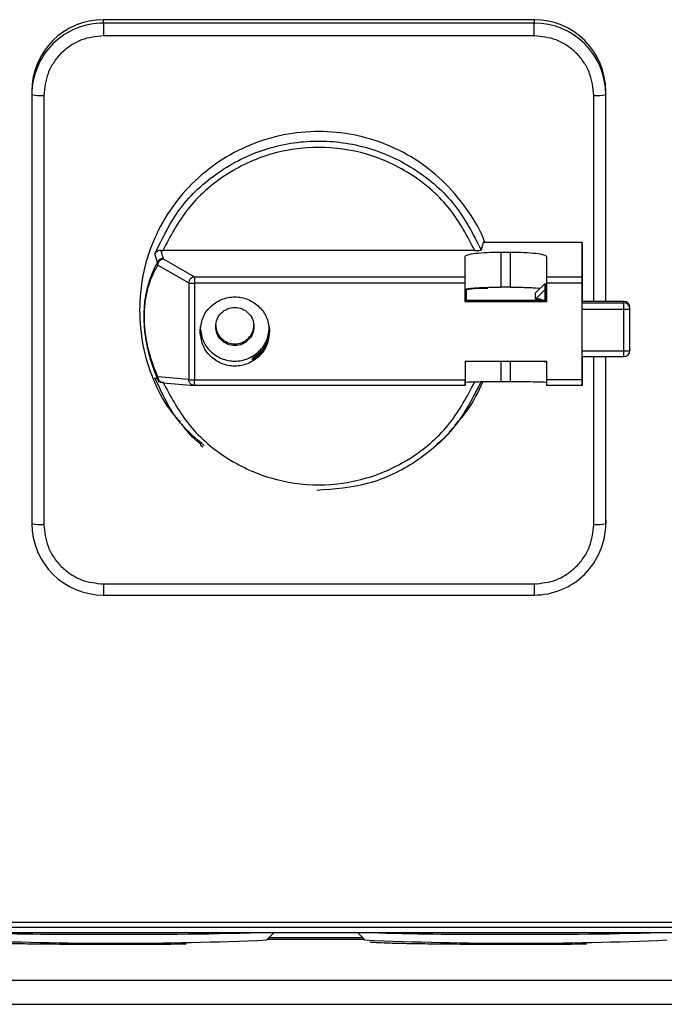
# Model space of a CAD drawing. Header units: inches. Extents: x 170 to 312, y 215 to 248.
# Tile 748 of 987: x 280.3921 to 280.4628, y 241.9181 to 242.0262. Entities that reach past the tile are written whole.
import ezdxf

# ---------------------------------------------------------------- set-up
doc = ezdxf.new("R2010")
doc.units = ezdxf.units.IN
doc.header["$LTSCALE"] = 0.25
doc.header["$MEASUREMENT"] = 0
doc.layers.add('MOTOR RH', color=7, linetype='Continuous')

msp = doc.modelspace()

# ---------------------------------------------------------------- linework, layer by layer
at = {"layer": 'MOTOR RH'}
for p, q in [((280.4012595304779, 242.0258700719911), (280.4012597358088, 242.02623557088)), ((280.4485036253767, 242.0258699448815), (280.4012595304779, 242.0258700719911)), ((280.4485038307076, 242.0262354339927), (280.4012597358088, 242.02623557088)), ((280.4485038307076, 242.0262354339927), (280.4485036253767, 242.0258699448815)), ((280.4485035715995, 242.0244694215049), (280.4012594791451, 242.0244695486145)), ((280.3933857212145, 242.0183806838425), (280.3933855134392, 242.0180151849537)), ((280.3933855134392, 242.0180151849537), (280.3933855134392, 241.970885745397)), ((280.456377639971, 242.0180150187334), (280.4563778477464, 242.0183805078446)), ((280.4563778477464, 241.9952867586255), (280.4563778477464, 242.0183805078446)), ((280.3946977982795, 242.0179238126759), (280.3946977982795, 241.9707943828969)), ((280.4550652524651, 241.9952867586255), (280.4550652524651, 242.0179236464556)), ((280.4429299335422, 242.0017539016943), (280.4426986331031, 242.0009498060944)), ((280.4537927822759, 242.0017538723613), (280.4429299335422, 242.0017539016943)), ((280.4537915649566, 241.9979900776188), (280.4537927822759, 242.0017538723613)), ((280.4537927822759, 242.0017538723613), (280.4537927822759, 241.9952867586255)), ((280.4075312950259, 242.0008783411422), (280.4077944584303, 241.9999984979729)), ((280.4075312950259, 242.0008783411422), (280.4077594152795, 242.000874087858)), ((280.442002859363, 242.0008739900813), (280.4077594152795, 242.000874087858)), ((280.4448685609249, 242.0007140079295), (280.4459184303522, 242.0007139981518)), ((280.4448685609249, 242.0007140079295), (280.4448685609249, 241.9968551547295)), ((280.4459184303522, 241.9968551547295), (280.4459184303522, 242.0007139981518)), ((280.4071781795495, 241.9995673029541), (280.4068974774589, 242.0005282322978)), ((280.407223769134, 241.9992696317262), (280.4071781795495, 241.9995673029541)), ((280.4077944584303, 241.9999984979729), (280.4078656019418, 241.9999304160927)), ((280.4078656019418, 241.9999304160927), (280.4112479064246, 241.9979901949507)), ((280.4409306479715, 241.9952561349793), (280.4409313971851, 242.0002340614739)), ((280.4409306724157, 241.9979901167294), (280.4409313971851, 242.0002340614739)), ((280.4498552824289, 242.0002340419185), (280.4498545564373, 241.9979900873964)), ((280.407223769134, 241.9992696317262), (280.4106060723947, 241.9973294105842)), ((280.4112479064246, 241.9979901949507), (280.4409306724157, 241.9979901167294)), ((280.4498545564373, 241.9979900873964), (280.4537915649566, 241.9979900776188)), ((280.4106060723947, 241.9973294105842), (280.4106060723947, 241.9867096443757)), ((280.4409306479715, 241.9972931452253), (280.4112478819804, 241.9972932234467)), ((280.4112478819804, 241.9972932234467), (280.4112478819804, 241.9866734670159)), ((280.4409307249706, 241.9953931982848), (280.4409313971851, 241.9965810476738)), ((280.441055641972, 241.9965565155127), (280.4410549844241, 241.9953931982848)), ((280.4459184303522, 241.9968551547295), (280.4448685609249, 241.9968551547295)), ((280.4486666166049, 241.9955410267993), (280.4497164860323, 241.9965883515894)), ((280.4486670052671, 241.9962263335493), (280.4497168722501, 241.9972736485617)), ((280.4487022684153, 241.996774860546), (280.4491765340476, 241.9967346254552)), ((280.4497168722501, 241.9972736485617), (280.4497164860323, 241.9965883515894)), ((280.4497164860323, 241.9965883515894), (280.4497164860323, 241.9953931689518)), ((280.4497171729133, 241.9953931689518), (280.4497168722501, 241.9972736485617)), ((280.4497168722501, 241.9962263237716), (280.4497171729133, 241.9967562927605)), ((280.4537915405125, 241.9972931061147), (280.4498545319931, 241.9972931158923)), ((280.4498545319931, 241.9972931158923), (280.4498545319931, 241.995256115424)), ((280.4537915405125, 241.9866733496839), (280.4537915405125, 241.9972931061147)), ((280.4537927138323, 241.9973302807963), (280.4537916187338, 241.9953931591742)), ((280.4409306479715, 241.9952561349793), (280.4409307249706, 241.9953931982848)), ((280.4498545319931, 241.995256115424), (280.4409306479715, 241.9952561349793)), ((280.4498546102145, 241.9953931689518), (280.4409307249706, 241.9953931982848)), ((280.4486666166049, 241.9955410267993), (280.4486670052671, 241.9962263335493)), ((280.4490603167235, 241.9955410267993), (280.4486666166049, 241.9955410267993)), ((280.449060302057, 241.9955136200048), (280.4490603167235, 241.9955410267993)), ((280.4583777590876, 241.9952867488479), (280.4537916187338, 241.9952867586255)), ((280.4583777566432, 241.9952851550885), (280.4537916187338, 241.9952851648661)), ((280.4583776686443, 241.9951298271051), (280.4583777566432, 241.9952851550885)), ((280.4583777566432, 241.9952851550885), (280.4583777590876, 241.9952867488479)), ((280.4537916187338, 241.9951298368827), (280.4583776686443, 241.9951298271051)), ((280.4537916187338, 241.9944295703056), (280.4583776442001, 241.9944295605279)), ((280.459033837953, 241.9898932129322), (280.459033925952, 241.9946305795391)), ((280.459033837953, 241.994475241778), (280.459033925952, 241.9946305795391)), ((280.4537916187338, 241.9898475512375), (280.4583776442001, 241.9898475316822)), ((280.459033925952, 241.990048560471), (280.459033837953, 241.9898932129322)), ((280.4175898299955, 241.9888475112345), (280.4175899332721, 241.9890302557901)), ((280.4175899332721, 241.9890302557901), (280.4178251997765, 241.9890302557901)), ((280.4537916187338, 241.9892370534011), (280.4583776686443, 241.9892370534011)), ((280.4537916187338, 241.9888474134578), (280.4537918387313, 241.9892370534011)), ((280.4537927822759, 241.9892370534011), (280.4537927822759, 241.986598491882)), ((280.4550652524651, 241.9707942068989), (280.4550652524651, 241.9892370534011)), ((280.456377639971, 241.970885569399), (280.456377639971, 241.9892370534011)), ((280.4409306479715, 241.988710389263), (280.4498545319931, 241.9887103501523)), ((280.4409313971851, 241.988710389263), (280.4409313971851, 241.9863822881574)), ((280.4448685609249, 241.9887103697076), (280.4448685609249, 241.9864505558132)), ((280.4459184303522, 241.9864505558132), (280.4459184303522, 241.9887103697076)), ((280.4497164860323, 241.9886025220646), (280.4496083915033, 241.9887103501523)), ((280.4497164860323, 241.9886025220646), (280.4497165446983, 241.9887103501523)), ((280.4497164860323, 241.9887103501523), (280.4497164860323, 241.9886025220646)), ((280.4498545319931, 241.9887103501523), (280.4498545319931, 241.9866733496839)), ((280.4068974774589, 241.9869058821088), (280.4071781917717, 241.9867799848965)), ((280.4072237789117, 241.9869857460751), (280.4071781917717, 241.9867799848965)), ((280.4106060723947, 241.9867096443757), (280.4072237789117, 241.9869857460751)), ((280.4112478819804, 241.9866734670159), (280.4409306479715, 241.9866733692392)), ((280.4537915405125, 241.9866733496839), (280.4498545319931, 241.9866733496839)), ((280.4537927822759, 241.986598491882), (280.4537915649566, 241.9860629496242)), ((280.407242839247, 241.9865420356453), (280.4075096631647, 241.9864137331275)), ((280.4074641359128, 241.9864379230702), (280.4076011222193, 241.9863975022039)), ((280.4078070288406, 241.9863416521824), (280.4112191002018, 241.9860631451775)), ((280.4409306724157, 241.9860629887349), (280.4112479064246, 241.9860630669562)), ((280.4409313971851, 241.9863822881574), (280.4409306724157, 241.9860629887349)), ((280.4459184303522, 241.9864505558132), (280.4448685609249, 241.9864505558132)), ((280.4537915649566, 241.9860629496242), (280.4498545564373, 241.9860629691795)), ((280.4118721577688, 241.9795756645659), (280.4121688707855, 241.9793150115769)), ((280.437577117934, 241.9793006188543), (280.4378741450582, 241.9795609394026)), ((280.4563778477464, 241.9712510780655), (280.456377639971, 241.970885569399)), ((280.4012594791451, 241.9642486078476), (280.4485035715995, 241.9642484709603)), ((280.401259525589, 241.9630276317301), (280.4485036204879, 241.9630275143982)), ((280.3530773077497, 241.9271116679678), (280.4966739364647, 241.9271116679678)), ((280.3530773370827, 241.9265625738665), (280.4966739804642, 241.9265625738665)), ((280.3382628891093, 241.9259513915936), (280.5114912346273, 241.9259513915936)), ((280.3798592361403, 241.9259494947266), (280.4699025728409, 241.9259494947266)), ((280.4191650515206, 241.925145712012), (280.4199690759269, 241.9259494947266)), ((280.4291365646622, 241.9259494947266), (280.4299405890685, 241.925145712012)), ((280.4777658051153, 241.9207001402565), (280.3719960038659, 241.9207001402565)), ((280.3719960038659, 241.9180754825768), (280.4777658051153, 241.9180754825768))]:
    msp.add_line(p, q, dxfattribs=at)
at = {"layer": 'MOTOR RH', "flags": 128}
for points in [[(280.4012595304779, 242.0258700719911), (280.4012595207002, 242.0258270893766), (280.4012595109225, 242.0257354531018), (280.4012595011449, 242.0255986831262), (280.4012594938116, 242.0254220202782), (280.4012594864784, 242.0252122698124), (280.4012594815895, 242.0249774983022), (280.4012594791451, 242.0247267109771), (280.4012594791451, 242.0244695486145)], [(280.4485035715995, 242.0244694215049), (280.448503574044, 242.0247265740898), (280.4485035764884, 242.0249773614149), (280.4485035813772, 242.0252121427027), (280.4485035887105, 242.0254218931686), (280.4485035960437, 242.0255985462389), (280.4485036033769, 242.0257353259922), (280.4485036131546, 242.0258269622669), (280.4485036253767, 242.0258699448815)], [(280.4583776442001, 241.9945581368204), (280.4583776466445, 241.9946835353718), (280.4583776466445, 241.9948009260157), (280.4583776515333, 241.9949057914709), (280.4583776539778, 241.994994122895), (280.4583776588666, 241.9950625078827), (280.4583776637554, 241.9951083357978), (280.4583776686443, 241.9951298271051)], [(280.4583776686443, 241.9892370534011), (280.4583776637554, 241.9892423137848), (280.4583776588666, 241.9892709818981), (280.4583776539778, 241.9893235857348), (280.4583776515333, 241.9893980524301), (280.4583776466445, 241.9894915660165), (280.4583776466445, 241.989600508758), (280.4583776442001, 241.9897207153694), (280.4583776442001, 241.9945581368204)], [(280.4012594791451, 241.9642486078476), (280.4012594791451, 241.9639949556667), (280.4012594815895, 241.9637545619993), (280.4012594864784, 241.9635366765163), (280.4012594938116, 241.9633496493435), (280.4012595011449, 241.9632006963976), (280.4012595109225, 241.9630955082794), (280.4012595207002, 241.9630381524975), (280.401259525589, 241.9630276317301)], [(280.4485035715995, 241.9642484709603), (280.448503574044, 241.9639948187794), (280.4485035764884, 241.9637544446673), (280.4485035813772, 241.963536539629), (280.4485035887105, 241.9633495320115), (280.4485035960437, 241.9632005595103), (280.4485036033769, 241.9630953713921), (280.4485036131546, 241.9630380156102), (280.4485036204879, 241.9630275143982)]]:
    msp.add_lwpolyline(points, dxfattribs=at)
at = {"layer": 'MOTOR RH'}
for centre, radius, start, end in [((280.4012499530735, 242.018005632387), 0.007864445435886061, 89.93022458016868, 179.9304055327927), ((280.4012501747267, 242.0183711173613), 0.007864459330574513, 89.930343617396, 179.9303042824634), ((280.4485131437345, 242.0180054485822), 0.007864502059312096, 0.06972207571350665, 90.06934474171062), ((280.4485133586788, 242.0183709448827), 0.007864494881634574, 0.0696697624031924, 90.06941484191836), ((280.3943712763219, 242.0227034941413), 0.004790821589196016, 258.1259657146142, 273.9080654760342), ((280.4553917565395, 242.0227046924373), 0.004792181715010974, 266.0932597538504, 281.8720878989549), ((280.4111292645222, 242.0008990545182), 0.003607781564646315, 261.6616967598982, 271.8841231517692), ((280.4427483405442, 241.9876246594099), 0.009090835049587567, 85.77607103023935, 100.7310073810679), ((280.4434096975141, 241.9963355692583), 0.0006456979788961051, 130.2451007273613, 146.371730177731), ((280.4490603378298, 241.9948562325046), 0.0006573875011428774, 59.59444205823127, 90.0031178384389), ((280.4490603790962, 241.994883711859), 0.0006573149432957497, 56.37392643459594, 90.00543679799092), ((280.458378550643, 241.9946297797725), 0.0006553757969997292, 0.06991906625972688, 90.06941490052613), ((280.4585408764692, 241.9968206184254), 0.002396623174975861, 266.0946025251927, 281.8698955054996), ((280.4583784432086, 241.9944744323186), 0.0006553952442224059, 0.07076435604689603, 90.06771376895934), ((280.4585408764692, 241.9922385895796), 0.002396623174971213, 266.0946025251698, 281.8698955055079), ((280.4583784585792, 241.9898940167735), 0.0006553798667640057, 269.9309408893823, 359.9297251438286), ((280.4111292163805, 241.990279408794), 0.003607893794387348, 261.6627306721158, 271.884829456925), ((280.3943711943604, 241.9755733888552), 0.004790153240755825, 258.1252866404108, 273.9095942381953), ((280.401250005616, 241.9708953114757), 0.00786449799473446, 180.0696924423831, 270.0693921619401), ((280.4485132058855, 241.9708951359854), 0.007864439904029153, 269.9302019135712, 359.9303033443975), ((280.4553917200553, 241.975576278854), 0.004793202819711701, 266.0945304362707, 281.8699675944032), ((280.4025711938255, 242.3001991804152), 0.3754203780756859, 267.4666589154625, 272.5333410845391), ((280.3987559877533, 242.335956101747), 0.4101838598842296, 268.3065505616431, 270.2196763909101), ((280.4039181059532, 242.4935671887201), 0.5678032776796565, 269.6377945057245, 271.4724099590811), ((280.4248850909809, 243.0797308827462), 1.154326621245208, 269.7295567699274, 270.2376034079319), ((280.4465344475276, 242.300199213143), 0.3754204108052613, 267.4666590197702, 272.5333409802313), ((280.4427192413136, 242.3359559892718), 0.4101837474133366, 268.306550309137, 270.2196765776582), ((280.4478813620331, 242.4935670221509), 0.5678031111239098, 269.6377942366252, 271.4724102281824)]:
    msp.add_arc(centre, radius, start, end, dxfattribs=at)
for points, knots in [([(280.4012594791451, 242.0244695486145), (280.4004340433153, 242.0243821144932), (280.3991642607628, 242.0242476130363), (280.3976365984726, 242.0234313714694), (280.3965853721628, 242.0225865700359), (280.3957385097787, 242.0215379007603), (280.3949202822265, 242.0200139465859), (280.3947854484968, 242.0187472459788), (280.3946977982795, 242.0179238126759)], [0, 0, 0, 0, 0.2394568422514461, 0.3683607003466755, 0.5000001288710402, 0.6316390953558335, 0.7605427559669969, 1, 1, 1, 1]), ([(280.4550652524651, 242.0179236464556), (280.4549776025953, 242.0187470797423), (280.4548427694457, 242.0200137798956), (280.4540245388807, 242.0215377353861), (280.4531776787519, 242.0225864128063), (280.4521264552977, 242.0234312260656), (280.4505987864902, 242.0242474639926), (280.4493290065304, 242.0243819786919), (280.4485035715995, 242.0244694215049)], [0, 0, 0, 0, 0.2394570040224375, 0.3683604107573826, 0.4999997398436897, 0.6316394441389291, 0.7605430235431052, 1, 1, 1, 1]), ([(280.4430906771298, 242.0017539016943), (280.4430831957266, 242.0017786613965), (280.4427044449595, 242.0030321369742), (280.4413009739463, 242.0052754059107), (280.4389049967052, 242.0082932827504), (280.4358845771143, 242.0107450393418), (280.4324642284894, 242.0125730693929), (280.4287463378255, 242.0136973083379), (280.42488157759, 242.0140772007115), (280.4210163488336, 242.0136974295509), (280.4172998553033, 242.0125727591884), (280.4138744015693, 242.0107463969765), (280.4108730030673, 242.0082885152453), (280.4084060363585, 242.0052935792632), (280.4065867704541, 242.0018766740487), (280.4054162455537, 241.9981691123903), (280.405269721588, 241.995598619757), (280.4051964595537, 241.9943133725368)], [0, 0, 0, 0, 0.001437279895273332, 0.07276320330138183, 0.1440890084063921, 0.2154149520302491, 0.2867408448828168, 0.3580667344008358, 0.4293926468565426, 0.5007185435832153, 0.5720444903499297, 0.6433703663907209, 0.7146962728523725, 0.786022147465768, 0.8573480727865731, 0.9286739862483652, 1, 1, 1, 1]), ([(280.4068974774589, 242.0005282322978), (280.4077339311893, 242.0022573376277), (280.4094068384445, 242.0057155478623), (280.4137172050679, 242.0096758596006), (280.4189044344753, 242.0122633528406), (280.4246506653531, 242.0131922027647), (280.4304172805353, 242.0123989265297), (280.435664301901, 242.0099342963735), (280.4400672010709, 242.0060765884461), (280.4418214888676, 242.0026587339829), (280.4426986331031, 242.0009498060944)], [0, 0, 0, 0, 0.1250000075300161, 0.2499999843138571, 0.3749999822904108, 0.4999999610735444, 0.6249999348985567, 0.7499999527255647, 0.8749999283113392, 1, 1, 1, 1]), ([(280.442002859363, 242.0008739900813), (280.4411769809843, 242.0024477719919), (280.4394884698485, 242.0056653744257), (280.435292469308, 242.009342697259), (280.4302879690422, 242.011689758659), (280.4248811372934, 242.0124637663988), (280.4194743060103, 242.0116897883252), (280.4144698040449, 242.0093427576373), (280.4102738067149, 242.0056654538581), (280.4085852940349, 242.0024478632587), (280.4077594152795, 242.000874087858)], [0, 0, 0, 0, 0.1222791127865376, 0.2500000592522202, 0.3777209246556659, 0.5000000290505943, 0.6222791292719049, 0.7499999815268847, 0.8777209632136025, 1, 1, 1, 1]), ([(280.4075312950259, 242.000877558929), (280.407471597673, 242.0008754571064), (280.4073414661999, 242.0008708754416), (280.4071630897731, 242.0008043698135), (280.4069982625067, 242.0006898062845), (280.4069332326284, 242.0005834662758), (280.4068990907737, 242.0005276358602)], [0, 0, 0, 0, 0.1934260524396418, 0.4216404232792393, 0.6963508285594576, 1, 1, 1, 1]), ([(280.442002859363, 242.0008739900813), (280.4420955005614, 242.0008751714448), (280.442275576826, 242.0008774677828), (280.4425031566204, 242.0008950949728), (280.4426609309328, 242.0009201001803), (280.4426862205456, 242.0009400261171), (280.4426986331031, 242.0009498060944)], [0, 0, 0, 0, 0.2688927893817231, 0.5226746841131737, 0.7657208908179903, 1, 1, 1, 1]), ([(280.4420846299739, 242.0005734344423), (280.4424911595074, 242.0006137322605), (280.4433041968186, 242.0006943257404), (280.4443471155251, 242.0007074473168), (280.4448685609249, 242.0007140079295)], [0, 0, 0, 0, 0.5000133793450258, 1, 1, 1, 1]), ([(280.4459184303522, 242.0007139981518), (280.4464398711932, 242.0007074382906), (280.4474827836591, 242.0006943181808), (280.4482957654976, 242.0006137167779), (280.4487022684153, 242.000573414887)], [0, 0, 0, 0, 0.4999852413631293, 1, 1, 1, 1]), ([(280.4057115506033, 241.9936285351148), (280.4057162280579, 241.9939037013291), (280.4057258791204, 241.9944714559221), (280.4058324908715, 241.9956177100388), (280.4060974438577, 241.9969803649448), (280.4065715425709, 241.9984067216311), (280.4069607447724, 241.999151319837), (280.4071781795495, 241.9995673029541)], [0, 0, 0, 0, 0.08555260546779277, 0.1765219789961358, 0.3900110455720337, 0.6592187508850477, 1, 1, 1, 1]), ([(280.4077944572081, 241.9999977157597), (280.4077276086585, 241.9999917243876), (280.4075939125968, 241.9999797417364), (280.4074127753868, 241.9998865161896), (280.4072628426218, 241.9997489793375), (280.40720586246, 241.9996280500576), (280.4071773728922, 241.9995675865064)], [0, 0, 0, 0, 0.2500006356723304, 0.4999973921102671, 0.7500031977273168, 1, 1, 1, 1]), ([(280.407223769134, 241.9992696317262), (280.4072265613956, 241.9993120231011), (280.4072321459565, 241.9993968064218), (280.4072713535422, 241.9995193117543), (280.4073301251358, 241.9996339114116), (280.4073861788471, 241.9996982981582), (280.4074142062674, 241.99973049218)], [0, 0, 0, 0, 0.2499960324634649, 0.4999954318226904, 0.7499926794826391, 1, 1, 1, 1]), ([(280.4078656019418, 241.9999304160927), (280.4078238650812, 241.9999269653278), (280.4077403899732, 241.9999200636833), (280.4076202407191, 241.9998784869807), (280.4075081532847, 241.9998172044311), (280.4074455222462, 241.9997593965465), (280.4074142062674, 241.99973049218)], [0, 0, 0, 0, 0.2499996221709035, 0.5000075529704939, 0.7500001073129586, 1, 1, 1, 1]), ([(280.4409313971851, 242.0002340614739), (280.4409851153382, 242.0002976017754), (280.4410925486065, 242.0004246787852), (280.4417539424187, 242.000523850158), (280.4420846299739, 242.0005734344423)], [0, 0, 0, 0, 0.500014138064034, 1, 1, 1, 1]), ([(280.4487022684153, 242.000573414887), (280.4490329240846, 242.0005238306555), (280.4496942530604, 242.0004246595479), (280.4498016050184, 242.000297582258), (280.4498552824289, 242.0002340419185)], [0, 0, 0, 0, 0.4999866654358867, 1, 1, 1, 1]), ([(280.4072237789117, 241.9869857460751), (280.4070057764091, 241.9875133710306), (280.4066153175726, 241.9884583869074), (280.4061370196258, 241.9901154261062), (280.4058621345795, 241.9915994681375), (280.4057555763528, 241.9927835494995), (280.4057301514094, 241.9936167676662), (280.4057555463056, 241.994433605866), (280.4058621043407, 241.9955479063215), (280.4061369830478, 241.9968518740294), (280.4066152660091, 241.9981956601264), (280.4070057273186, 241.9988848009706), (280.407223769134, 241.9992696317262)], [0, 0, 0, 0, 0.1733893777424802, 0.310553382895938, 0.4155385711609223, 0.4592499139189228, 0.5000001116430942, 0.5407113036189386, 0.5844615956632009, 0.6894470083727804, 0.8265806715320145, 1, 1, 1, 1]), ([(280.4107965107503, 241.9977902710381), (280.4107684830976, 241.9977580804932), (280.4107124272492, 241.9976936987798), (280.410653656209, 241.9975790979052), (280.4106144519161, 241.9974565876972), (280.4106088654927, 241.9973718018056), (280.4106060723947, 241.9973294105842)], [0, 0, 0, 0, 0.2499917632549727, 0.4999883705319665, 0.7500043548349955, 1, 1, 1, 1]), ([(280.4107965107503, 241.9977902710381), (280.4108278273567, 241.9978191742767), (280.410890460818, 241.9978769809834), (280.4110025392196, 241.9979382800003), (280.4111226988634, 241.9979798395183), (280.4112061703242, 241.9979867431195), (280.4112479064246, 241.9979901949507)], [0, 0, 0, 0, 0.2499988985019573, 0.4999997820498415, 0.749997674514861, 0.9999999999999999, 0.9999999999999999, 0.9999999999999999, 0.9999999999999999]), ([(280.4112478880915, 241.9977563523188), (280.4112478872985, 241.9977228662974), (280.4112478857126, 241.9976558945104), (280.4112478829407, 241.9975400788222), (280.4112478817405, 241.9974179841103), (280.4112478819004, 241.9973348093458), (280.4112478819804, 241.9972932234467)], [0, 0, 0, 0, 0.250000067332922, 0.4999982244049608, 0.7500080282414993, 1, 1, 1, 1]), ([(280.4112479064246, 241.9979901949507), (280.4112479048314, 241.9979828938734), (280.4112479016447, 241.9979682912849), (280.4112478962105, 241.9979172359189), (280.4112478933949, 241.9978481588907), (280.4112478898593, 241.9977869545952), (280.4112478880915, 241.9977563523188)], [0, 0, 0, 0, 0.2499896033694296, 0.4999940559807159, 0.7499959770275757, 1, 1, 1, 1]), ([(280.4409306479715, 241.9972931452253), (280.4409306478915, 241.9973347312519), (280.4409306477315, 241.9974179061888), (280.4409306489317, 241.9975399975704), (280.4409306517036, 241.9976558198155), (280.4409306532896, 241.9977227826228), (280.4409306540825, 241.9977562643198)], [0, 0, 0, 0, 0.2499955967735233, 0.5000085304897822, 0.750002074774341, 1, 1, 1, 1]), ([(280.4409306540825, 241.9977562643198), (280.4409306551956, 241.9977868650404), (280.4409306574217, 241.9978480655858), (280.4409306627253, 241.9979171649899), (280.4409306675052, 241.9979681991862), (280.4409306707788, 241.9979828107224), (280.4409306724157, 241.9979901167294)], [0, 0, 0, 0, 0.2500014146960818, 0.4999955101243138, 0.7499895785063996, 1, 1, 1, 1]), ([(280.4498545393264, 241.9977562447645), (280.449854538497, 241.9977227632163), (280.4498545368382, 241.9976557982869), (280.4498545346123, 241.997539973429), (280.4498545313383, 241.9974178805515), (280.4498545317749, 241.9973347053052), (280.4498545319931, 241.9972931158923)], [0, 0, 0, 0, 0.2499932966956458, 0.5000002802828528, 0.7499893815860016, 1, 1, 1, 1]), ([(280.4498545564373, 241.9979900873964), (280.4498545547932, 241.9979827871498), (280.4498545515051, 241.9979681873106), (280.449854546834, 241.9979171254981), (280.4498545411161, 241.9978480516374), (280.449854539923, 241.9977868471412), (280.4498545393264, 241.9977562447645)], [0, 0, 0, 0, 0.2500085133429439, 0.4999946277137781, 0.7499962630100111, 1, 1, 1, 1]), ([(280.4537915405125, 241.9972931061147), (280.453791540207, 241.9973346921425), (280.4537915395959, 241.9974178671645), (280.453791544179, 241.997539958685), (280.4537915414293, 241.9976557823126), (280.4537915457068, 241.9977227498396), (280.4537915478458, 241.9977562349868)], [0, 0, 0, 0, 0.2499911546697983, 0.5000001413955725, 0.7499897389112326, 1, 1, 1, 1]), ([(280.4537915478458, 241.9977562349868), (280.4537915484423, 241.9977868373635), (280.4537915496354, 241.9978480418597), (280.4537915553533, 241.9979171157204), (280.4537915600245, 241.9979681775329), (280.4537915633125, 241.9979827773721), (280.4537915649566, 241.9979900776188)], [0, 0, 0, 0, 0.2500037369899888, 0.5000053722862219, 0.7499914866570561, 0.9999999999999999, 0.9999999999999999, 0.9999999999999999, 0.9999999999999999]), ([(280.4409313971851, 241.9965810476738), (280.4409459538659, 241.9965989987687), (280.4409750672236, 241.9966349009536), (280.4412107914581, 241.9966865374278), (280.4415686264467, 241.9967346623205), (280.4419126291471, 241.9967614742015), (280.4420846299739, 241.9967748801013)], [0, 0, 0, 0, 0.2500008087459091, 0.5000015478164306, 0.7500015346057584, 1, 1, 1, 1]), ([(280.4420846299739, 241.9967748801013), (280.4422772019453, 241.9967868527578), (280.4426623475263, 241.9968107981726), (280.4433534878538, 241.9968357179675), (280.4440952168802, 241.9968521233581), (280.4446107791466, 241.9968541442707), (280.4448685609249, 241.9968551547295)], [0, 0, 0, 0, 0.2499994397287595, 0.5000010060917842, 0.7499998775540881, 1, 1, 1, 1]), ([(280.4459184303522, 241.9968551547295), (280.446176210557, 241.9968541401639), (280.4466917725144, 241.9968521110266), (280.4474334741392, 241.996835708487), (280.448124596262, 241.9968107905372), (280.4485097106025, 241.9967868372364), (280.4487022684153, 241.996774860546)], [0, 0, 0, 0, 0.2499996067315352, 0.5000007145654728, 0.7499995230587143, 1, 1, 1, 1]), ([(280.4118552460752, 241.9919833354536), (280.4119124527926, 241.9924802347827), (280.4120268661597, 241.9934740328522), (280.4129069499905, 241.9947377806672), (280.4141649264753, 241.9955821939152), (280.4156610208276, 241.9958787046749), (280.41715711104, 241.9955821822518), (280.4184150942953, 241.9947377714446), (280.4192951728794, 241.9934740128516), (280.4194095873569, 241.9924802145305), (280.4194667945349, 241.9919833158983)], [0, 0, 0, 0, 0.1250000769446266, 0.2500000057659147, 0.3750001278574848, 0.5000000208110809, 0.6250000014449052, 0.7499998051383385, 0.875000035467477, 1, 1, 1, 1]), ([(280.4495611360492, 241.9953931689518), (280.4494623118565, 241.995405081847), (280.4491568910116, 241.9954418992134), (280.449099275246, 241.9954846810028), (280.449060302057, 241.9955136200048)], [0, 0, 0, 0, 0.3235672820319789, 1, 1, 1, 1]), ([(280.4497164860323, 241.9953825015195), (280.4496458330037, 241.9953895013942), (280.4494867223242, 241.9954052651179), (280.4493570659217, 241.9954307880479), (280.4493238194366, 241.9954351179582), (280.4493501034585, 241.9954360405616), (280.4493865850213, 241.9954136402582), (280.4493867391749, 241.9954135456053)], [0, 0, 0, 0, 0.2638115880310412, 0.5941039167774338, 0.8396542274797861, 0.9993224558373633, 1, 1, 1, 1]), ([(280.4051964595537, 241.9943133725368), (280.4052680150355, 241.993026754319), (280.4054111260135, 241.9904535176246), (280.4066072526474, 241.9867665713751), (280.4080222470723, 241.9838944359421), (280.4092598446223, 241.9824711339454), (280.4096527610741, 241.9820192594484)], [0, 0, 0, 0, 0.2885860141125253, 0.5771720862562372, 0.8657592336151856, 1, 1, 1, 1]), ([(280.4135615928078, 241.9925315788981), (280.4135931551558, 241.9928057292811), (280.4136562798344, 241.9933540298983), (280.4141418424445, 241.9940512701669), (280.4148359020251, 241.9945171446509), (280.4156613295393, 241.9946807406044), (280.4164867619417, 241.9945171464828), (280.4171808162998, 241.9940512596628), (280.4176663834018, 241.9933540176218), (280.4177295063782, 241.9928057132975), (280.4177610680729, 241.9925315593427)], [0, 0, 0, 0, 0.1249998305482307, 0.2499995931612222, 0.3749992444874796, 0.4999992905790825, 0.6249991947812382, 0.749999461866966, 0.8749989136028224, 1, 1, 1, 1]), ([(280.4071781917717, 241.9867799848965), (280.4069607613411, 241.9873306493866), (280.4065715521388, 241.9883163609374), (280.4060974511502, 241.9900371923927), (280.4058324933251, 241.9915641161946), (280.4057258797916, 241.9927766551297), (280.4057162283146, 241.9933504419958), (280.4057115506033, 241.9936285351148)], [0, 0, 0, 0, 0.340768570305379, 0.6099894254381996, 0.8234760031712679, 0.9144453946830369, 0.9999999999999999, 0.9999999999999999, 0.9999999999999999, 0.9999999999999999]), ([(280.4118555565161, 241.9925315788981), (280.4119127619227, 241.9920346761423), (280.4120271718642, 241.9910408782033), (280.4129072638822, 241.9897771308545), (280.4141652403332, 241.9889327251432), (280.415661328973, 241.9886361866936), (280.4171574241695, 241.988932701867), (280.4184154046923, 241.9897771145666), (280.4192954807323, 241.9910408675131), (280.4194098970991, 241.9920346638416), (280.4194671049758, 241.9925315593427)], [0, 0, 0, 0, 0.1250008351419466, 0.2499997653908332, 0.3749996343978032, 0.4999997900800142, 0.6249997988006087, 0.7499999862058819, 0.8750006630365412, 1, 1, 1, 1]), ([(280.4177610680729, 241.9925315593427), (280.4177295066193, 241.992257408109), (280.4176663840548, 241.9917091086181), (280.4171808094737, 241.9910118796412), (280.4164867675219, 241.9905459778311), (280.4156613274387, 241.9903823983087), (280.4148359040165, 241.9905460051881), (280.4141418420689, 241.9910118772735), (280.4136562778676, 241.9917091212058), (280.4135931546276, 241.9922574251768), (280.4135615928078, 241.9925315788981)], [0, 0, 0, 0, 0.1249998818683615, 0.2499984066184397, 0.3749998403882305, 0.4999996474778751, 0.6249998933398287, 0.7499993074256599, 0.874998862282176, 1, 1, 1, 1]), ([(280.4135616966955, 241.9927143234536), (280.4135932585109, 241.9924401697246), (280.4136563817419, 241.991891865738), (280.41414194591, 241.9911946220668), (280.4148360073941, 241.9907287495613), (280.4156614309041, 241.9905651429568), (280.4164868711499, 241.9907287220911), (280.4171809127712, 241.9911946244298), (280.4176664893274, 241.9918918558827), (280.4177296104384, 241.992440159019), (280.4177611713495, 241.992714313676)], [0, 0, 0, 0, 0.1250009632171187, 0.2500003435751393, 0.3749995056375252, 0.4999995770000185, 0.6249993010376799, 0.7500004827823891, 0.8749988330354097, 1, 1, 1, 1]), ([(280.4194668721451, 241.9921203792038), (280.4194421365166, 241.9917913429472), (280.4193926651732, 241.991133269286), (280.4189971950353, 241.9902163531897), (280.41840524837, 241.9894115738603), (280.4178616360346, 241.9890355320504), (280.4175898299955, 241.9888475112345)], [0, 0, 0, 0, 0.2500004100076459, 0.50000169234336, 0.7500009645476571, 1, 1, 1, 1]), ([(280.4194669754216, 241.9923031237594), (280.4194422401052, 241.9919740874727), (280.4193927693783, 241.9913160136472), (280.4189972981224, 241.9903990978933), (280.4184053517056, 241.9895943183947), (280.4178617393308, 241.9892182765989), (280.4175899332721, 241.9890302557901)], [0, 0, 0, 0, 0.2500003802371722, 0.5000017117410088, 0.7500009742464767, 1, 1, 1, 1]), ([(280.4194667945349, 241.9919833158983), (280.4194095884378, 241.9914864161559), (280.4192951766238, 241.9904926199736), (280.4184150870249, 241.9892288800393), (280.4171571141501, 241.9883844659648), (280.4156610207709, 241.9880879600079), (280.4141649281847, 241.988384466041), (280.4129069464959, 241.9892288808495), (280.4120268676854, 241.9904926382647), (280.4119124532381, 241.9914864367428), (280.4118552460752, 241.9919833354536)], [0, 0, 0, 0, 0.1250001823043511, 0.2499995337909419, 0.3749997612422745, 0.4999998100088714, 0.6249996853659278, 0.7499995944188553, 0.8749999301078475, 1, 1, 1, 1]), ([(280.4123069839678, 241.9794608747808), (280.4113862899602, 241.9802396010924), (280.4089937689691, 241.9822632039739), (280.407695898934, 241.9851376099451), (280.4068974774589, 241.9869058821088)], [0, 0, 0, 0, 0.3848217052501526, 1, 1, 1, 1]), ([(280.4074675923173, 241.9864428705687), (280.4074508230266, 241.9864505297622), (280.4073734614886, 241.9864858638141), (280.4072641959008, 241.9866000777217), (280.4072064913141, 241.9867198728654), (280.4071776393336, 241.9867797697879)], [0, 0, 0, 0, 0.1215584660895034, 0.5607839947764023, 1, 1, 1, 1]), ([(280.4072237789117, 241.9869857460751), (280.4072265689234, 241.9869431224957), (280.4072321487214, 241.9868578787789), (280.4072713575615, 241.9867356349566), (280.4073301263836, 241.9866219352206), (280.4073861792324, 241.9865587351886), (280.4074142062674, 241.9865271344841)], [0, 0, 0, 0, 0.2500062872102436, 0.4999923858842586, 0.7499907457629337, 1, 1, 1, 1]), ([(280.4107965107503, 241.9862510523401), (280.4107684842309, 241.986282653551), (280.4107124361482, 241.9863458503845), (280.4106536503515, 241.9864595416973), (280.4106144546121, 241.9865817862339), (280.4106088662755, 241.9866670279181), (280.4106060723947, 241.9867096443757)], [0, 0, 0, 0, 0.2500174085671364, 0.4999906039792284, 0.7500210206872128, 1, 1, 1, 1]), ([(280.4112478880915, 241.9862354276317), (280.4112478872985, 241.9862651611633), (280.4112478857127, 241.9863246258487), (280.4112478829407, 241.9864326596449), (280.4112478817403, 241.9865496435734), (280.4112478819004, 241.9866321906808), (280.4112478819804, 241.9866734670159)], [0, 0, 0, 0, 0.2500007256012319, 0.4999814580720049, 0.7499738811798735, 1, 1, 1, 1]), ([(280.4409306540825, 241.9862353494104), (280.4409306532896, 241.9862650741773), (280.4409306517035, 241.9863245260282), (280.4409306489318, 241.9864325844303), (280.4409306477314, 241.9865495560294), (280.4409306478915, 241.9866320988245), (280.4409306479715, 241.9866733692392)], [0, 0, 0, 0, 0.2499908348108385, 0.5000011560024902, 0.7500065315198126, 1, 1, 1, 1]), ([(280.4498545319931, 241.9866733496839), (280.4498545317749, 241.9866320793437), (280.4498545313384, 241.9865495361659), (280.4498545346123, 241.9864325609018), (280.4498545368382, 241.9863245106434), (280.449854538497, 241.9862650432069), (280.4498545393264, 241.9862353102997)], [0, 0, 0, 0, 0.249984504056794, 0.4999841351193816, 0.7499988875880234, 0.9999999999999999, 0.9999999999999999, 0.9999999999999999, 0.9999999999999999]), ([(280.4537915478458, 241.9862353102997), (280.4537915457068, 241.986265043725), (280.4537915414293, 241.9863245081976), (280.453791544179, 241.9864325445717), (280.4537915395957, 241.9865495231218), (280.4537915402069, 241.9866320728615), (280.4537915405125, 241.9866733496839)], [0, 0, 0, 0, 0.2499998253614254, 0.4999796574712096, 0.7499780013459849, 1, 1, 1, 1]), ([(280.4078656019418, 241.9863391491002), (280.4078238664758, 241.9863413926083), (280.4077403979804, 241.9863458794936), (280.4076202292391, 241.9863841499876), (280.4075081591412, 241.9864425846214), (280.4074455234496, 241.9864989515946), (280.4074142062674, 241.9865271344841)], [0, 0, 0, 0, 0.2500035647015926, 0.4999925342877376, 0.7500015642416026, 1, 1, 1, 1]), ([(280.4077594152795, 241.9864734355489), (280.4085852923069, 241.9848996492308), (280.4102737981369, 241.9816820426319), (280.4144698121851, 241.9780047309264), (280.4194743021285, 241.9756576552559), (280.4248811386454, 241.9748836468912), (280.4302879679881, 241.975657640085), (280.4352924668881, 241.9780046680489), (280.4394884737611, 241.9816819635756), (280.4411769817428, 241.9848995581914), (280.442002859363, 241.9864733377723)], [0, 0, 0, 0, 0.1222792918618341, 0.2500000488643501, 0.377720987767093, 0.5000000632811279, 0.6222791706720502, 0.7499999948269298, 0.8777207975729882, 1, 1, 1, 1]), ([(280.4112479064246, 241.9860630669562), (280.4112061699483, 241.9860653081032), (280.4111226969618, 241.9860697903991), (280.4110025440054, 241.986108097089), (280.4108904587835, 241.9861664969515), (280.4108278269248, 241.9862228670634), (280.4107965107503, 241.9862510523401)], [0, 0, 0, 0, 0.2500051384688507, 0.5000104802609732, 0.750003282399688, 1, 1, 1, 1]), ([(280.4112478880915, 241.9862354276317), (280.4112478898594, 241.9862090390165), (280.4112478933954, 241.9861562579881), (280.4112478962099, 241.9861023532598), (280.4112479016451, 241.9860677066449), (280.4112479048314, 241.9860646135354), (280.4112479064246, 241.9860630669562)], [0, 0, 0, 0, 0.249990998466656, 0.5000179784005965, 0.7500050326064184, 0.9999999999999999, 0.9999999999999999, 0.9999999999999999, 0.9999999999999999]), ([(280.4426986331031, 241.9864841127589), (280.4418214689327, 241.9847734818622), (280.4400671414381, 241.9813522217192), (280.4356645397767, 241.977520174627), (280.4304163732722, 241.9749581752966), (280.4265748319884, 241.9746719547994), (280.4246540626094, 241.9745288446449)], [0, 0, 0, 0, 0.2500000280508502, 0.499999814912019, 0.750000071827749, 1, 1, 1, 1]), ([(280.4398562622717, 241.9817104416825), (280.4403436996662, 241.9822593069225), (280.441597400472, 241.9836710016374), (280.4423909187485, 241.9853894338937), (280.4428759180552, 241.9864397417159)], [0, 0, 0, 0, 0.3887988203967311, 1, 1, 1, 1]), ([(280.4409306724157, 241.9860629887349), (280.4409306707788, 241.9860645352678), (280.4409306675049, 241.986067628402), (280.4409306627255, 241.9861022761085), (280.4409306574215, 241.9861561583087), (280.4409306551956, 241.9862089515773), (280.4409306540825, 241.9862353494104)], [0, 0, 0, 0, 0.2499930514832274, 0.4999971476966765, 0.7499872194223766, 1, 1, 1, 1]), ([(280.4420846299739, 241.9864305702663), (280.441753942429, 241.9864235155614), (280.4410925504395, 241.9864094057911), (280.4409851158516, 241.9863913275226), (280.4409313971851, 241.9863822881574)], [0, 0, 0, 0, 0.4999872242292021, 1, 1, 1, 1]), ([(280.4448685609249, 241.9864505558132), (280.444347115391, 241.9864496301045), (280.4433041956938, 241.9864477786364), (280.4424911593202, 241.9864363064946), (280.4420846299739, 241.9864305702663)], [0, 0, 0, 0, 0.4999862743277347, 1, 1, 1, 1]), ([(280.4487022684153, 241.986430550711), (280.4482957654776, 241.9864362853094), (280.4474827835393, 241.9864477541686), (280.4464398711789, 241.98644962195), (280.4459184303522, 241.9864505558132)], [0, 0, 0, 0, 0.5000147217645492, 1, 1, 1, 1]), ([(280.4498552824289, 241.9863822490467), (280.4498016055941, 241.986391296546), (280.4496942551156, 241.9864093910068), (280.4490329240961, 241.986423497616), (280.4487022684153, 241.986430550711)], [0, 0, 0, 0, 0.5000148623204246, 1, 1, 1, 1]), ([(280.4498545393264, 241.9862353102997), (280.449854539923, 241.9862089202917), (280.4498545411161, 241.9861561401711), (280.4498545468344, 241.9861022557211), (280.4498545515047, 241.9860676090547), (280.4498545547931, 241.9860645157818), (280.4498545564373, 241.9860629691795)], [0, 0, 0, 0, 0.2499950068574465, 0.4999910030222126, 0.75000102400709, 1, 1, 1, 1]), ([(280.4537915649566, 241.9860629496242), (280.4537915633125, 241.9860644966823), (280.4537915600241, 241.9860675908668), (280.4537915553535, 241.9861022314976), (280.4537915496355, 241.9861561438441), (280.4537915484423, 241.9862089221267), (280.4537915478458, 241.9862353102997)], [0, 0, 0, 0, 0.249994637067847, 0.5000003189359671, 0.7500093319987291, 1, 1, 1, 1]), ([(280.409819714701, 241.9818163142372), (280.4101759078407, 241.9813289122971), (280.4107784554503, 241.98050440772), (280.4115921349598, 241.9798905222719), (280.4119248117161, 241.9796395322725)], [0, 0, 0, 0, 0.5911452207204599, 1, 1, 1, 1]), ([(280.437821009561, 241.9796253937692), (280.4381619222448, 241.9798785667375), (280.4388613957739, 241.9803980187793), (280.43938059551, 241.9810973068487), (280.4396467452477, 241.9814557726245)], [0, 0, 0, 0, 0.4873846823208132, 1, 1, 1, 1]), ([(280.3946977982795, 241.9707943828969), (280.3947854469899, 241.9699709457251), (280.3949202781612, 241.9687042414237), (280.3957385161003, 241.9671802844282), (280.3965853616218, 241.9661315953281), (280.3976366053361, 241.9652868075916), (280.3991642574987, 241.9644705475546), (280.4004340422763, 241.9643360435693), (280.4012594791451, 241.9642486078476)], [0, 0, 0, 0, 0.2394577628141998, 0.3683610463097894, 0.5000010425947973, 0.6316394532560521, 0.7605433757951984, 1, 1, 1, 1]), ([(280.4485035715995, 241.9642484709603), (280.449329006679, 241.9643359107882), (280.4505987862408, 241.9644704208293), (280.4521264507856, 241.9652866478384), (280.4531776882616, 241.9661314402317), (280.4540245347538, 241.9671801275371), (280.4548427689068, 241.9687040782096), (280.4549776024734, 241.9699707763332), (280.4550652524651, 241.9707942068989)], [0, 0, 0, 0, 0.2394570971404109, 0.3683605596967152, 0.4999994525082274, 0.6316399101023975, 0.760543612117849, 1, 1, 1, 1]), ([(280.3865251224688, 241.9249523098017), (280.3865211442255, 241.9249428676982), (280.3865094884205, 241.9249152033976), (280.3871525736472, 241.9248713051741), (280.3883294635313, 241.9248228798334), (280.3900216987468, 241.9247790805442), (280.3922198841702, 241.9247402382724), (280.3949210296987, 241.9247085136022), (280.3979966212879, 241.9246865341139), (280.4012667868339, 241.9246759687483), (280.4045175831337, 241.9246773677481), (280.407586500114, 241.9246887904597), (280.4094168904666, 241.9247040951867), (280.4103054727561, 241.9247115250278)], [0, 0, 0, 0, 0.04907273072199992, 0.1437775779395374, 0.2331302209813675, 0.3224827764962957, 0.4171875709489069, 0.5158297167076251, 0.6165650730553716, 0.717300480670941, 0.8159425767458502, 0.9106473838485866, 1, 1, 1, 1]), ([(280.4192538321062, 241.9252344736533), (280.4204042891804, 241.9252295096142), (280.4228317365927, 241.925219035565), (280.4264594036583, 241.9252183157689), (280.4287984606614, 241.9252275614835), (280.4298545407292, 241.9252317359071)], [0, 0, 0, 0, 0.3307241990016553, 0.6978231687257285, 1, 1, 1, 1]), ([(280.4304883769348, 241.9249523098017), (280.4304843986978, 241.924942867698), (280.4304727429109, 241.9249152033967), (280.4311158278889, 241.9248713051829), (280.4322927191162, 241.9248228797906), (280.4339849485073, 241.9247790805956), (280.4361831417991, 241.9247402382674), (280.4388842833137, 241.9247085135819), (280.4419598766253, 241.9246865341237), (280.4452300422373, 241.9246759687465), (280.448480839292, 241.9246773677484), (280.4515497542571, 241.92468879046), (280.4533801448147, 241.9247040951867), (280.4542687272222, 241.9247115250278)], [0, 0, 0, 0, 0.04907272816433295, 0.143777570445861, 0.233130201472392, 0.3224828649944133, 0.4171876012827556, 0.5158296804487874, 0.616565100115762, 0.71730050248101, 0.8159425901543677, 0.9106473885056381, 1, 1, 1, 1])]:
    msp.add_open_spline(points, degree=3, knots=knots, dxfattribs=at)

doc.saveas('drawing.dxf')
